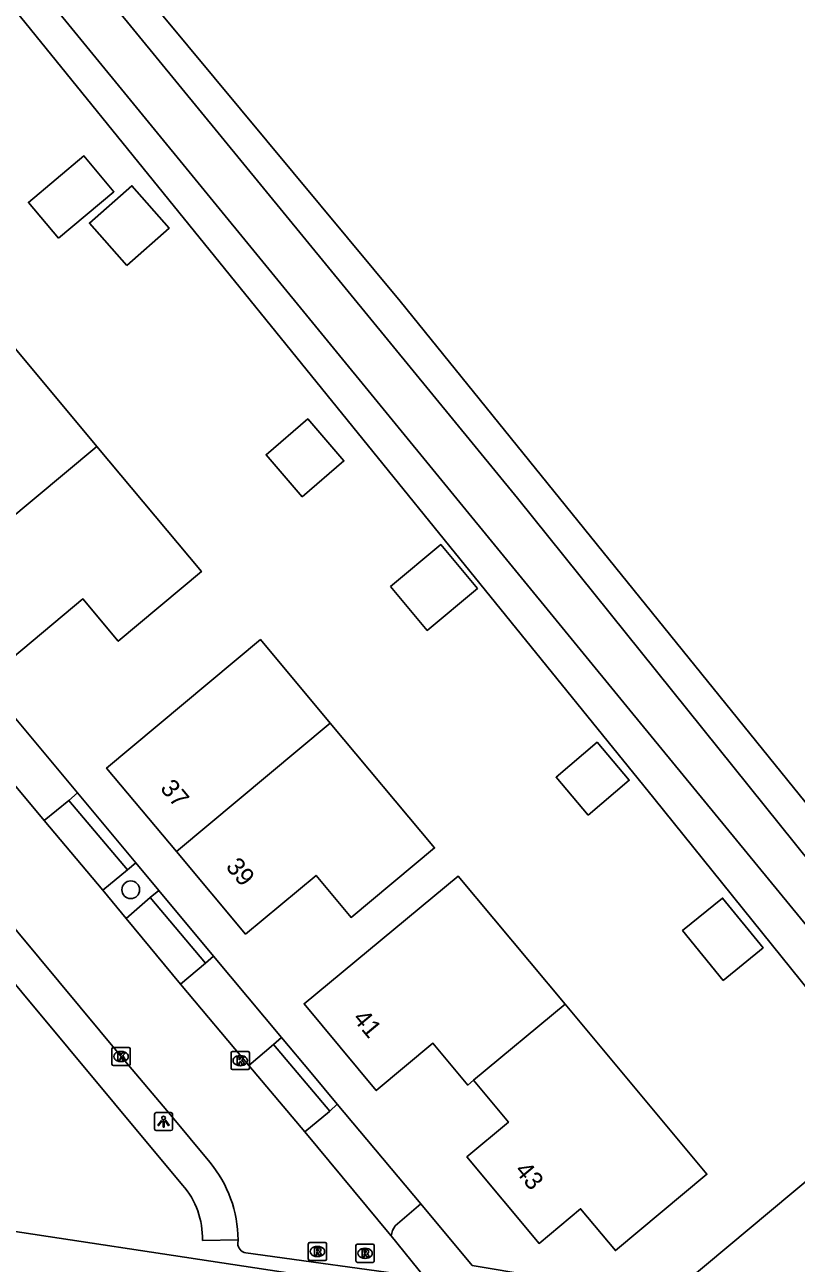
# Model space of a CAD drawing. Extents: x 164150 to 165261, y 382513 to 383432.
# Drawn here: x 164802.1 to 164844.7, y 382985.5 to 383053.9 of the extents above; entities that cross this region are included whole.
import ezdxf

# ---------------------------------------------------------------- set-up
doc = ezdxf.new("R2010")
doc.units = 0
for name, color, linetype in [('IMGEO_Boom', 7, 'Continuous'), ('IMGEO_Erf', 7, 'Continuous'), ('IMGEO_Fietspad_gesloten', 7, 'Continuous'), ('IMGEO_Groenvoorziening', 7, 'Continuous'), ('IMGEO_Kolk', 7, 'Continuous'), ('IMGEO_Lichtpunt', 7, 'Continuous'), ('IMGEO_Pand', 7, 'Continuous'), ('IMGEO_Pand_nummerreeks', 7, 'Continuous'), ('IMGEO_Parkeervlak_open', 7, 'Continuous'), ('IMGEO_Rijbaan_lokaal_open', 7, 'Continuous'), ('IMGEO_Rioolput', 7, 'Continuous'), ('IMGEO_Voetpad_open', 7, 'Continuous'), ('IMGEO_Waterloop', 7, 'Continuous')]:
    doc.layers.add(name, color=color, linetype=linetype)

msp = doc.modelspace()

# ---------------------------------------------------------------- linework, layer by layer
at = {"layer": 'IMGEO_Boom'}
msp.add_circle((164807.952, 383006.122), 0.489, dxfattribs=at)
at = {"layer": 'IMGEO_Erf'}
msp.add_lwpolyline([(164705.154, 383172.72), (164708.585, 383168.407), (164749.279, 383118.123), (164784.358, 383075.915), (164836.85, 383011.183), (164850.407, 382994.344)], dxfattribs=at)
at = {"layer": 'IMGEO_Fietspad_gesloten'}
msp.add_lwpolyline([(164659.708, 383008.804), (164765.127, 382992.769), (164849.159, 382980.044), (164853.349, 382979.402)], dxfattribs=at)
at = {"layer": 'IMGEO_Groenvoorziening'}
for points in [[(164566.305, 383344.311), (164569.232, 383342.658), (164579.791, 383329.652), (164603.14, 383303.958), (164617.977, 383286.766), (164648.404, 383251.254), (164673.485, 383220.184), (164709.708, 383176.739), (164710.441, 383175.86), (164752.593, 383124.39), (164776.716, 383094.655), (164796.852, 383070.221), (164805.188, 383059.841), (164822.836, 383038.617), (164858.114, 382995.014), (164877.754, 382971.302), (164899.005, 382944.896), (164903.538, 382938.379)], [(164809.506, 383006.078), (164808.24, 383007.618)], [(164850.407, 382994.344), (164837.4, 382983.467), (164836.916, 382983.675), (164826.806, 382985.377)]]:
    msp.add_lwpolyline(points, dxfattribs=at)
at = {"layer": 'IMGEO_Kolk'}
for p, q in [((164806.916, 382996.488), (164806.916, 382997.34)), ((164806.991, 382997.414), (164807.843, 382997.414)), ((164807.404, 382997.194), (164807.429, 382997.194)), ((164807.917, 382997.34), (164807.917, 382996.488)), ((164813.502, 382996.263), (164813.502, 382997.115)), ((164813.577, 382997.189), (164814.429, 382997.189)), ((164814.503, 382997.115), (164814.503, 382996.263)), ((164807.843, 382996.414), (164806.991, 382996.414)), ((164807.427, 382996.634), (164807.402, 382996.634)), ((164814.013, 382996.409), (164813.988, 382996.409)), ((164813.99, 382996.969), (164814.015, 382996.969)), ((164814.429, 382996.189), (164813.577, 382996.189))]:
    msp.add_line(p, q, dxfattribs=at)
for points in [[(164806.916, 382996.488), (164806.916, 382997.34)], [(164806.991, 382997.414), (164807.843, 382997.414)], [(164807.237, 382997.114), (164807.36, 382997.114), (164807.36, 382996.963), (164807.49, 382997.114), (164807.654, 382997.114), (164807.508, 382996.963), (164807.661, 382996.714), (164807.509, 382996.714), (164807.424, 382996.878), (164807.36, 382996.811), (164807.36, 382996.714), (164807.237, 382996.714), (164807.237, 382997.114)], [(164807.917, 382997.34), (164807.917, 382996.488)], [(164813.502, 382996.263), (164813.502, 382997.115)], [(164813.577, 382997.189), (164814.429, 382997.189)], [(164814.503, 382997.115), (164814.503, 382996.263)], [(164807.843, 382996.414), (164806.991, 382996.414)], [(164813.823, 382996.889), (164813.946, 382996.889), (164813.946, 382996.738), (164814.076, 382996.889), (164814.24, 382996.889), (164814.094, 382996.738), (164814.247, 382996.489), (164814.095, 382996.489), (164814.01, 382996.653), (164813.946, 382996.586), (164813.946, 382996.489), (164813.823, 382996.489), (164813.823, 382996.889)], [(164814.429, 382996.189), (164813.577, 382996.189)]]:
    msp.add_lwpolyline(points, dxfattribs=at)
for centre, start, end in [((164806.993, 382997.338), 91.55205, 178.44795), ((164806.993, 382997.338), 91.55205, 178.44795), ((164807.841, 382997.338), 1.55205, 88.44795), ((164807.841, 382997.338), 1.55205, 88.44795), ((164813.579, 382997.113), 91.55205, 178.44795), ((164813.579, 382997.113), 91.55205, 178.44795), ((164814.427, 382997.113), 1.55205, 88.44795), ((164814.427, 382997.113), 1.55205, 88.44795), ((164806.993, 382996.49), 181.55205, 268.44795), ((164806.993, 382996.49), 181.55205, 268.44795), ((164807.841, 382996.49), 271.55205, 358.44795), ((164807.841, 382996.49), 271.55205, 358.44795), ((164813.579, 382996.265), 181.55205, 268.44795), ((164813.579, 382996.265), 181.55205, 268.44795), ((164814.427, 382996.265), 271.55205, 358.44795), ((164814.427, 382996.265), 271.55205, 358.44795)]:
    msp.add_arc(centre, 0.0765, start, end, dxfattribs=at)
for centre, major_axis, ratio, start_param, end_param in [((164807.403, 382996.914), (-0.387, 0.002), 0.722429, 4.712389, 7.853982), ((164807.428, 382996.914), (-0.39, 0.002), 0.717154, 1.570796, 4.712389), ((164813.989, 382996.689), (-0.387, 0.002), 0.722429, 4.712389, 7.853982), ((164814.014, 382996.689), (-0.39, 0.002), 0.717154, 1.570796, 4.712389)]:
    msp.add_ellipse(centre, major_axis=major_axis, ratio=ratio, start_param=start_param, end_param=end_param, dxfattribs=at)
at = {"layer": 'IMGEO_Lichtpunt'}
for p, q in [((164809.268, 382993.723), (164809.268, 382992.916)), ((164809.268, 382993.723), (164809.268, 382992.916)), ((164810.17, 382993.818), (164809.362, 382993.818)), ((164810.17, 382993.818), (164809.362, 382993.818)), ((164810.264, 382992.916), (164810.264, 382993.723)), ((164810.264, 382992.916), (164810.264, 382993.723)), ((164809.362, 382992.822), (164810.17, 382992.822)), ((164809.362, 382992.822), (164810.17, 382992.822))]:
    msp.add_line(p, q, dxfattribs=at)
for points in [[(164809.642, 382993.387), (164809.681, 382993.359), (164809.493, 382993.097), (164809.455, 382993.124), (164809.642, 382993.387)], [(164809.744, 382993.339), (164809.791, 382993.339), (164809.791, 382993.017), (164809.744, 382993.017), (164809.744, 382993.339)], [(164809.854, 382993.359), (164809.892, 382993.386), (164810.079, 382993.124), (164810.04, 382993.096), (164809.854, 382993.359)]]:
    msp.add_lwpolyline(points, dxfattribs=at)
msp.add_circle((164809.767, 382993.521), 0.0994, dxfattribs=at)
for centre, start, end in [((164809.362, 382993.723), 90, 180), ((164809.362, 382993.723), 90, 180), ((164810.17, 382993.723), 0, 90), ((164810.17, 382993.723), 0, 90), ((164809.362, 382992.916), 180, 270), ((164809.362, 382992.916), 180, 270), ((164810.17, 382992.916), 270, 0), ((164810.17, 382992.916), 270, 360)]:
    msp.add_arc(centre, 0.0946, start, end, dxfattribs=at)
at = {"layer": 'IMGEO_Pand'}
for points in [[(164803.961, 383042.097), (164807.026, 383044.668), (164805.365, 383046.647), (164802.3, 383044.077), (164803.961, 383042.097)], [(164807.735, 383040.592), (164810.08, 383042.654), (164808.019, 383044.997), (164805.674, 383042.935), (164807.735, 383040.592)], [(164806.077, 383030.603), (164800.287, 383037.53), (164794.917, 383033.045), (164796.845, 383030.735), (164793.713, 383028.12), (164797.58, 383023.505)], [(164817.423, 383027.814), (164819.731, 383029.8), (164817.73, 383032.125), (164815.423, 383030.139), (164817.423, 383027.814)], [(164806.077, 383030.603), (164797.58, 383023.505)], [(164797.58, 383023.505), (164801.419, 383018.924), (164805.309, 383022.184), (164807.266, 383019.849), (164811.852, 383023.693), (164806.077, 383030.603)], [(164822.305, 383022.864), (164824.334, 383020.441), (164827.101, 383022.759), (164825.073, 383025.182), (164822.305, 383022.864)], [(164818.975, 383015.317), (164815.114, 383019.933), (164806.621, 383012.84), (164810.486, 383008.226)], [(164818.975, 383015.317), (164810.486, 383008.226)], [(164810.486, 383008.226), (164814.298, 383003.675), (164818.191, 383006.914), (164820.121, 383004.594), (164824.733, 383008.432), (164818.975, 383015.317)], [(164833.222, 383010.243), (164835.488, 383012.169), (164833.708, 383014.264), (164831.442, 383012.338), (164833.222, 383010.243)], [(164831.941, 382999.8), (164826.03, 383006.881), (164817.523, 382999.826), (164821.513, 382995.035), (164824.647, 382997.646), (164826.57, 382995.338), (164826.889, 382995.603)], [(164840.675, 383001.121), (164842.878, 383002.917), (164840.641, 383005.662), (164838.437, 383003.866), (164840.675, 383001.121)], [(164826.889, 382995.603), (164828.817, 382993.288), (164826.52, 382991.375), (164830.504, 382986.592), (164832.801, 382988.505), (164834.722, 382986.198), (164839.778, 382990.41), (164831.941, 382999.8)], [(164831.941, 382999.8), (164826.889, 382995.603)]]:
    msp.add_lwpolyline(points, dxfattribs=at)
at = {"layer": 'IMGEO_Parkeervlak_open'}
for points in [[(164806.408, 383006.093), (164807.774, 383007.217)], [(164809.03, 383005.698), (164807.691, 383004.534)]]:
    msp.add_lwpolyline(points, dxfattribs=at)
at = {"layer": 'IMGEO_Rijbaan_lokaal_open'}
for points in [[(164771.8, 383039.66), (164773.622, 383037.443), (164782.029, 383027.366), (164793.721, 383013.372), (164807.417, 382996.914), (164810.146, 382993.692), (164812.326, 382991.078)], [(164798.018, 383016.107), (164803.165, 383009.943)], [(164803.165, 383009.943), (164806.408, 383006.093)], [(164806.408, 383006.093), (164807.691, 383004.534)], [(164807.691, 383004.534), (164810.702, 383000.916)], [(164810.702, 383000.916), (164814.483, 382996.412)], [(164814.483, 382996.412), (164817.568, 382992.747)], [(164817.568, 382992.747), (164822.315, 382987.027), (164822.339, 382987.011)], [(164822.339, 382987.011), (164824.191, 382984.713)], [(164813.868, 382986.596), (164813.884, 382986.79)], [(164824.191, 382984.713), (164814.316, 382986.078)]]:
    msp.add_lwpolyline(points, dxfattribs=at)
for centre, radius, start, end in [((164807.009, 382986.719), 6.875, 0.59123, 39.34494), ((164814.377, 382986.583), 0.509, 178.55133, 263.15942)]:
    msp.add_arc(centre, radius, start, end, dxfattribs=at)
at = {"layer": 'IMGEO_Rioolput'}
for p, q in [((164817.761, 382985.724), (164817.761, 382986.576)), ((164817.836, 382986.65), (164818.688, 382986.65)), ((164818.249, 382986.43), (164818.274, 382986.43)), ((164818.762, 382986.576), (164818.762, 382985.724)), ((164820.393, 382985.623), (164820.393, 382986.475)), ((164820.468, 382986.549), (164821.32, 382986.549)), ((164820.881, 382986.329), (164820.906, 382986.329)), ((164821.394, 382986.475), (164821.394, 382985.623)), ((164818.688, 382985.65), (164817.836, 382985.65)), ((164818.272, 382985.87), (164818.247, 382985.87)), ((164821.32, 382985.549), (164820.468, 382985.549)), ((164820.904, 382985.769), (164820.879, 382985.769))]:
    msp.add_line(p, q, dxfattribs=at)
for points in [[(164817.761, 382985.724), (164817.761, 382986.576)], [(164817.836, 382986.65), (164818.688, 382986.65)], [(164818.35, 382986.348), (164818.098, 382986.35), (164818.098, 382985.95)], [(164818.276, 382986.269), (164818.222, 382986.269), (164818.222, 382986.188)], [(164818.222, 382986.188), (164818.274, 382986.188)], [(164818.762, 382986.576), (164818.762, 382985.724)], [(164820.393, 382985.623), (164820.393, 382986.475)], [(164820.468, 382986.549), (164821.32, 382986.549)], [(164820.982, 382986.247), (164820.73, 382986.249), (164820.73, 382985.849)], [(164820.908, 382986.168), (164820.854, 382986.168), (164820.854, 382986.087)], [(164821.394, 382986.475), (164821.394, 382985.623)], [(164818.688, 382985.65), (164817.836, 382985.65)], [(164818.098, 382985.95), (164818.222, 382985.95), (164818.222, 382986.112), (164818.233, 382986.112)], [(164818.28, 382986.083), (164818.351, 382985.95), (164818.491, 382985.95), (164818.426, 382986.076)], [(164821.32, 382985.549), (164820.468, 382985.549)], [(164820.73, 382985.849), (164820.854, 382985.849), (164820.854, 382986.011), (164820.865, 382986.011)], [(164820.854, 382986.087), (164820.906, 382986.087)], [(164820.912, 382985.982), (164820.983, 382985.849), (164821.123, 382985.849), (164821.058, 382985.975)]]:
    msp.add_lwpolyline(points, dxfattribs=at)
for centre, radius, start, end in [((164817.838, 382986.574), 0.0765, 91.55205, 178.44795), ((164817.838, 382986.574), 0.0765, 91.55205, 178.44795), ((164818.258, 382986.377), 0.19, 274.7715, 282.96867), ((164818.282, 382986.173), 0.0964, 77.00612, 93.18647), ((164818.296, 382986.23), 0.0378, 276.66336, 79.67722), ((164818.349, 382986.238), 0.109, 350.36119, 89.41601), ((164818.347, 382986.238), 0.112, 277.58423, 350.98172), ((164818.331, 382986.023), 0.108, 29.51342, 73.79051), ((164818.686, 382986.574), 0.0765, 1.55205, 88.44795), ((164818.686, 382986.574), 0.0765, 1.55205, 88.44795), ((164820.47, 382986.473), 0.0765, 91.55205, 178.44795), ((164820.47, 382986.473), 0.0765, 91.55205, 178.44795), ((164820.914, 382986.072), 0.0964, 77.00612, 93.18647), ((164820.928, 382986.129), 0.0378, 276.66336, 79.67722), ((164820.981, 382986.137), 0.109, 350.36119, 89.41601), ((164820.979, 382986.137), 0.112, 277.58423, 350.98172), ((164821.318, 382986.473), 0.0765, 1.55205, 88.44795), ((164821.318, 382986.473), 0.0765, 1.55205, 88.44795), ((164817.838, 382985.726), 0.0765, 181.55205, 268.44795), ((164817.838, 382985.726), 0.0765, 181.55205, 268.44795), ((164818.232, 382986.059), 0.0533, 26.02933, 88.69889), ((164818.686, 382985.726), 0.0765, 271.55205, 358.44795), ((164818.686, 382985.726), 0.0765, 271.55205, 358.44795), ((164820.47, 382985.625), 0.0765, 181.55205, 268.44795), ((164820.47, 382985.625), 0.0765, 181.55205, 268.44795), ((164820.864, 382985.958), 0.0533, 26.02933, 88.69889), ((164820.89, 382986.276), 0.19, 274.7715, 282.96867), ((164820.963, 382985.922), 0.108, 29.51342, 73.79051), ((164821.318, 382985.625), 0.0765, 271.55205, 358.44795), ((164821.318, 382985.625), 0.0765, 271.55205, 358.44795)]:
    msp.add_arc(centre, radius, start, end, dxfattribs=at)
for centre, major_axis, ratio, start_param, end_param in [((164818.248, 382986.15), (-0.387, 0.002), 0.722429, 4.712389, 7.853982), ((164818.273, 382986.15), (-0.39, 0.002), 0.717154, 1.570796, 4.712389), ((164820.88, 382986.049), (-0.387, 0.002), 0.722429, 4.712389, 7.853982), ((164820.905, 382986.049), (-0.39, 0.002), 0.717154, 1.570796, 4.712389)]:
    msp.add_ellipse(centre, major_axis=major_axis, ratio=ratio, start_param=start_param, end_param=end_param, dxfattribs=at)
at = {"layer": 'IMGEO_Voetpad_open'}
for points in [[(164805.017, 383011.469), (164799.84, 383017.655)], [(164805.017, 383011.469), (164804.534, 383011.05)], [(164808.24, 383007.618), (164805.017, 383011.469)], [(164803.165, 383009.943), (164804.534, 383011.05)], [(164804.534, 383011.05), (164807.774, 383007.217)], [(164810.811, 382989.816), (164807.059, 382994.322), (164794.329, 383009.577)], [(164807.774, 383007.217), (164808.24, 383007.618)], [(164809.506, 383006.078), (164809.03, 383005.698)], [(164812.526, 383002.462), (164809.506, 383006.078)], [(164809.03, 383005.698), (164812.086, 383002.069)], [(164812.086, 383002.069), (164810.702, 383000.916)], [(164812.526, 383002.462), (164812.086, 383002.069)], [(164816.285, 382997.962), (164812.526, 383002.462)], [(164815.833, 382997.573), (164816.285, 382997.962)], [(164819.362, 382994.283), (164817.916, 382996.011), (164816.285, 382997.962)], [(164814.483, 382996.412), (164815.833, 382997.573)], [(164815.833, 382997.573), (164818.956, 382993.902)], [(164818.956, 382993.902), (164818.929, 382993.876), (164817.568, 382992.747)], [(164819.362, 382994.283), (164818.956, 382993.902)], [(164823.978, 382988.774), (164819.362, 382994.283)], [(164822.558, 382987.572), (164823.978, 382988.774)], [(164826.806, 382985.377), (164823.978, 382988.774)], [(164813.884, 382986.79), (164811.912, 382986.758)]]:
    msp.add_lwpolyline(points, dxfattribs=at)
for centre, radius, start, end in [((164807.511, 382986.901), 4.403, 358.14328, 41.45846), ((164823.446, 382986.902), 1.112, 142.96685, 174.38436)]:
    msp.add_arc(centre, radius, start, end, dxfattribs=at)
at = {"layer": 'IMGEO_Waterloop'}
msp.add_lwpolyline([(164702.895, 383175.561), (164691.673, 383166.485), (164690.67, 383167.345), (164701.976, 383176.715), (164702.796, 383177.395), (164568.021, 383339.417), (164569.063, 383340.332), (164663.446, 383230.119), (164829.318, 383027.736), (164900.978, 382938.587), (164899.829, 382937.694), (164835.51, 383016.034), (164740.957, 383131.523), (164703.749, 383176.252), (164702.895, 383175.561)], dxfattribs=at)

# ---------------------------------------------------------------- texts
at = {"layer": 'IMGEO_Pand_nummerreeks'}
for s, rotation, p in [('37', 309.95214, (164809.535, 383011.698)), ('39', 309.95214, (164813.157, 383007.373)), ('41', 309.78598, (164820.171, 382998.99)), ('43', 309.79171, (164829.118, 382990.599))]:
    msp.add_text(s, height=1, rotation=rotation, dxfattribs=at).set_placement(p)

doc.saveas('drawing.dxf')
